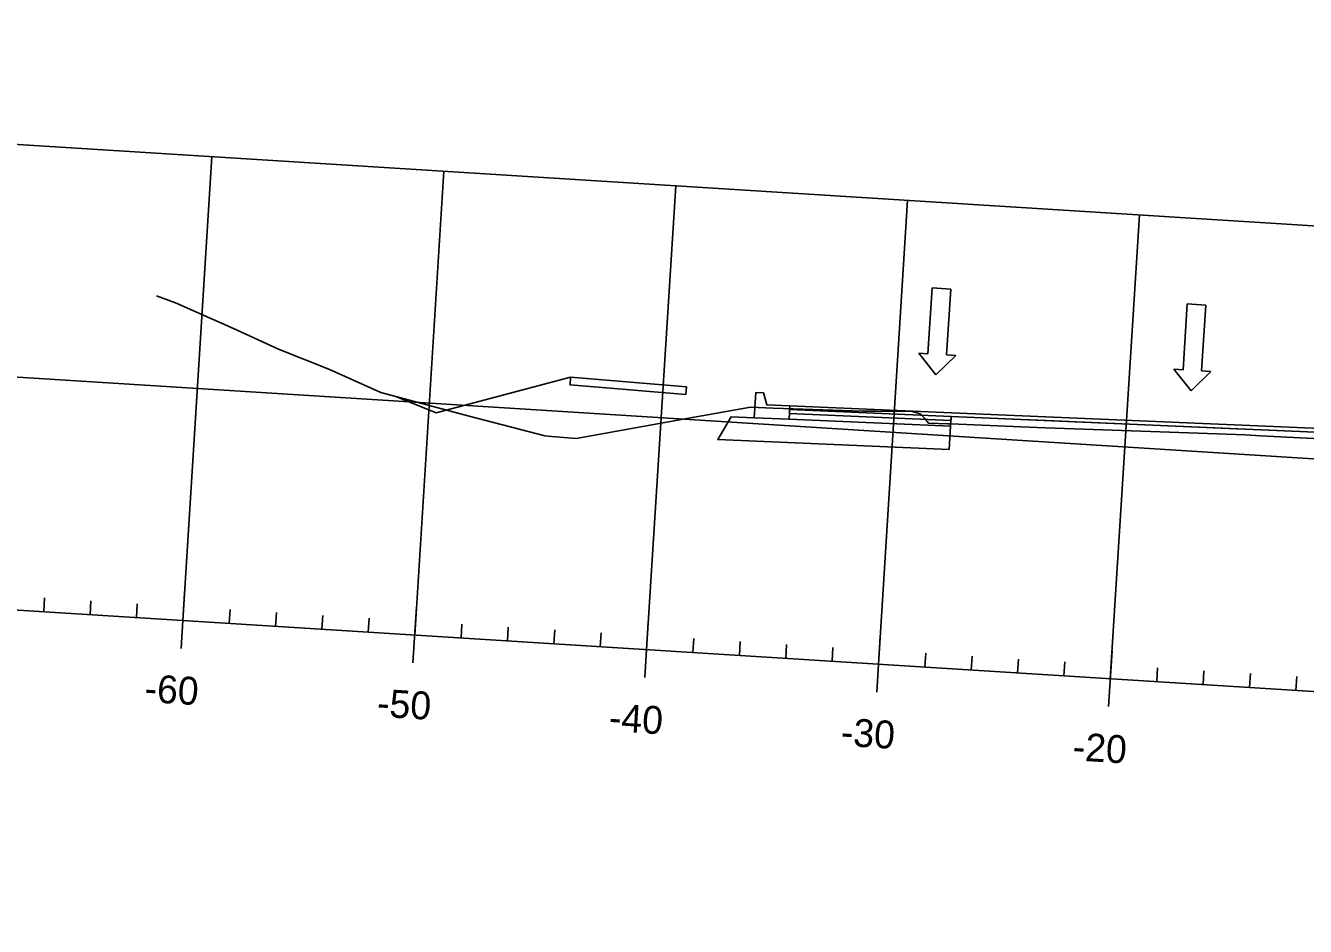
# Model space of a CAD drawing. Extents: x 658976 to 668726, y 639543 to 647196.
# Drawn here: x 660077.5 to 660352.9, y 642017.6 to 642211.4 of the extents above; entities that cross this region are included whole.
import ezdxf

# ---------------------------------------------------------------- set-up
doc = ezdxf.new("R2010")
doc.units = 0
for name, color, linetype in [('R_Axis', 7, 'Continuous'), ('R_Axis Annot', 7, 'Continuous'), ('R_Exist Surface', 7, 'Continuous'), ('R_Fin Surface', 7, 'Continuous'), ('R_Grid', 7, 'Continuous'), ('R_MOT', 7, 'Continuous'), ('R_Proposed Const Limits', 7, 'Continuous'), ('R_Proposed Road', 7, 'Continuous'), ('R_Sub Surface', 7, 'Continuous')]:
    doc.layers.add(name, color=color, linetype=linetype)

msp = doc.modelspace()

# ---------------------------------------------------------------- linework, layer by layer
msp.add_lwpolyline([(660241.98, 642129.64), (660236.99, 642129.85), (660236.31, 642132.4), (660234.65, 642132.5), (660234.31, 642127.05), (660241.8, 642126.73)], close=True)
at = {"layer": 'R_Axis'}
for p, q in [((659662.22, 642111.64), (661159.27, 642017.62)), ((660081.39, 642085.32), (660081.58, 642088.31)), ((660091.37, 642084.69), (660091.56, 642087.69)), ((660110.96, 642077.45), (660111.71, 642089.43)), ((660101.35, 642084.06), (660101.54, 642087.06)), ((660121.31, 642082.81), (660121.5, 642085.81)), ((660131.29, 642082.18), (660131.48, 642085.18)), ((660160.86, 642074.32), (660161.61, 642086.29)), ((660141.27, 642081.56), (660141.46, 642084.55)), ((660151.25, 642080.93), (660151.44, 642083.92)), ((660171.21, 642079.68), (660171.4, 642082.67)), ((660181.19, 642079.05), (660181.38, 642082.04)), ((660210.76, 642071.18), (660211.51, 642083.16)), ((660191.17, 642078.42), (660191.36, 642081.42)), ((660201.16, 642077.8), (660201.34, 642080.79)), ((660221.12, 642076.54), (660221.3, 642079.54)), ((660260.66, 642068.05), (660261.41, 642080.02)), ((660231.1, 642075.92), (660231.28, 642078.91)), ((660241.08, 642075.29), (660241.26, 642078.28)), ((660251.06, 642074.66), (660251.24, 642077.66)), ((660310.56, 642064.91), (660311.31, 642076.89)), ((660271.02, 642073.41), (660271.21, 642076.4)), ((660281, 642072.78), (660281.19, 642075.78)), ((660290.98, 642072.16), (660291.17, 642075.15)), ((660300.96, 642071.53), (660301.15, 642074.52)), ((660320.92, 642070.27), (660321.11, 642073.27)), ((660330.9, 642069.65), (660331.09, 642072.64)), ((660340.88, 642069.02), (660341.07, 642072.02)), ((660350.86, 642068.39), (660351.05, 642071.39))]:
    msp.add_line(p, q, dxfattribs=at)
at = {"layer": 'R_Exist Surface'}
msp.add_lwpolyline([(660105.68, 642153.33), (660109.73, 642151.81), (660122.23, 642146.29), (660131.92, 642141.85), (660142.75, 642137.51), (660153.93, 642132.51), (660172.96, 642127.41), (660189.27, 642123.17), (660190.71, 642123), (660195.97, 642122.63), (660221.02, 642127.13), (660233.52, 642129.36), (660238.39, 642129.15), (660257.63, 642128.5), (660260.36, 642128.5), (660268.25, 642128.43), (660269.06, 642128.2), (660270.12, 642127.91), (660270.85, 642127.04), (660271.8, 642125.9), (660276, 642125.74), (660276.6, 642125.73), (660291.7, 642125.1), (660297, 642124.89), (660338.01, 642123.44), (660339.98, 642123.36), (660343.27, 642123.2), (660371.72, 642121.74)], dxfattribs=at)
at = {"layer": 'R_Fin Surface'}
for points in [[(660276.64, 642126.49), (660241.88, 642127.98), (660241.8, 642126.73), (660276.56, 642125.24)], [(660276.7, 642127.32), (660241.93, 642128.81), (660241.88, 642127.98), (660276.64, 642126.49)]]:
    msp.add_lwpolyline(points, close=True, dxfattribs=at)
msp.add_lwpolyline([(660371.72, 642121.74), (660343.27, 642123.2), (660339.98, 642123.36), (660338.01, 642123.44), (660297, 642124.89), (660291.7, 642125.1), (660276.6, 642125.73), (660276.6, 642125.73), (660276.7, 642127.32), (660276.7, 642127.32), (660291.8, 642126.67), (660297.1, 642126.45), (660338.09, 642124.69), (660340.06, 642124.61), (660343.35, 642124.47), (660371.82, 642123.25)], dxfattribs=at)
at = {"layer": 'R_Grid'}
for p, q in [((659668.48, 642211.45), (661165.54, 642117.43)), ((660111.33, 642083.44), (660117.6, 642183.24)), ((660161.23, 642080.3), (660167.5, 642180.11)), ((660211.14, 642077.17), (660217.4, 642176.97)), ((660261.04, 642074.04), (660267.31, 642173.84)), ((660310.94, 642070.9), (660317.21, 642170.71)), ((659665.35, 642161.55), (661162.4, 642067.52)), ((659662.22, 642111.64), (661159.27, 642017.62))]:
    msp.add_line(p, q, dxfattribs=at)
at = {"layer": 'R_MOT'}
for p, q in [((660272.59, 642155.01), (660271.7, 642140.83)), ((660276.58, 642154.76), (660272.59, 642155.01)), ((660275.69, 642140.58), (660276.58, 642154.76)), ((660327.48, 642151.56), (660326.59, 642137.39)), ((660331.47, 642151.31), (660327.48, 642151.56)), ((660330.58, 642137.14), (660331.47, 642151.31)), ((660271.7, 642140.83), (660269.7, 642140.96)), ((660269.7, 642140.96), (660273.42, 642136.33)), ((660273.42, 642136.33), (660277.69, 642140.46)), ((660277.69, 642140.46), (660275.69, 642140.58)), ((660326.59, 642137.39), (660324.59, 642137.51)), ((660324.59, 642137.51), (660328.31, 642132.88)), ((660332.58, 642137.01), (660330.58, 642137.14)), ((660328.31, 642132.88), (660332.58, 642137.01))]:
    msp.add_line(p, q, dxfattribs=at)
at = {"layer": 'R_Proposed Const Limits'}
msp.add_lwpolyline([(660194.78, 642135.81), (660165.83, 642128.14), (660157.21, 642131.63)], dxfattribs=at)
msp.add_lwpolyline([(660241.98, 642129.64), (660241.93, 642128.81), (660276.7, 642127.32), (660406.82, 642121.76), (660406.87, 642122.59), (660276.75, 642128.15)], close=True, dxfattribs=at)
at = {"layer": 'R_Proposed Road'}
msp.add_lwpolyline([(660194.78, 642135.81), (660219.7, 642133.74), (660219.59, 642132.08), (660194.67, 642134.15)], close=True, dxfattribs=at)
at = {"layer": 'R_Sub Surface'}
msp.add_lwpolyline([(660276.56, 642125.24), (660241.8, 642126.73), (660234.31, 642127.05), (660229.31, 642127.26), (660226.47, 642122.38), (660241.49, 642121.74), (660276.25, 642120.25)], close=True, dxfattribs=at)

# ---------------------------------------------------------------- texts
at = {"layer": 'R_Axis Annot'}
for s, p in [('-60', (660102.97, 642065.93)), ('-50', (660153.01, 642062.78)), ('-40', (660202.91, 642059.65)), ('-30', (660252.82, 642056.52)), ('-20', (660302.72, 642053.38))]:
    msp.add_text(s, height=6, rotation=356.4063, dxfattribs=at).set_placement(p)

doc.saveas('drawing.dxf')
